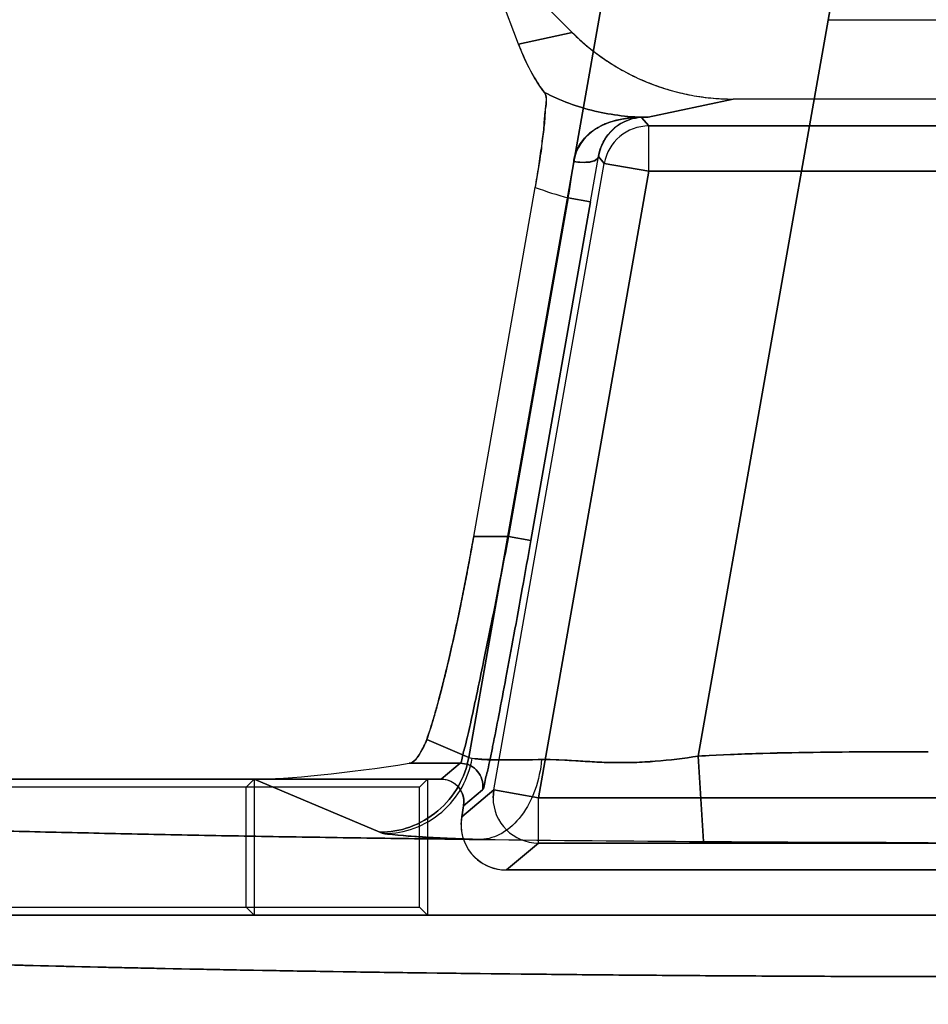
# Model space of a CAD drawing. Header units: millimetres. Extents: x 0 to 297, y 0 to 210.
# Tile 355 of 401: x 240.636 to 240.736, y 158.951 to 159.059. Entities that reach past the tile are written whole.
import ezdxf

# ---------------------------------------------------------------- set-up
doc = ezdxf.new("R2010")
doc.units = ezdxf.units.MM
doc.header["$LTSCALE"] = 16.335
doc.layers.get('0').update_dxf_attribs({"linetype": 'CONTINUOUS'})
for name, color, linetype in [('AXES_REF', 7, 'CONTINUOUS'), ('INTFCLR_1', 7, 'CONTINUOUS'), ('INTFCLR_72935', 7, 'CONTINUOUS')]:
    doc.layers.add(name, color=color, linetype=linetype)

msp = doc.modelspace()

# ---------------------------------------------------------------- linework, layer by layer
at = {"color": 7, "linetype": 'Continuous'}
for radius in [4.8479140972, 4.8475, 4.8164570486]:
    msp.add_circle((241.5069109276, 154.9564782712), radius, dxfattribs=at)
msp.add_arc((241.5069109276, 154.9564782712), 4.8, 278.2771290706, 261.7228709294, dxfattribs=at)
at = {"layer": 'AXES_REF', "color": 7, "linetype": 'Continuous'}
msp.add_arc((241.5069109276, 154.9564782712), 4.91, 113.0826656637, 66.9173343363, dxfattribs=at)
at = {"layer": 'AXES_REF', "color": 9, "linetype": 'Continuous'}
msp.add_arc((241.5069109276, 154.9564782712), 4.4222561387, 94.4118118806, 85.5881881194, dxfattribs=at)
at = {"layer": 'INTFCLR_1', "color": 6, "linetype": 'Continuous'}
for p, q in [((240.6910859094, 159.0564547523), (240.6866657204, 159.0680764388)), ((240.6866657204, 159.0680764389), (240.6970162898, 159.0577258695)), ((240.7252574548, 159.059137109), (240.7682848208, 159.059137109)), ((240.7787848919, 159.050387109), (240.7147573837, 159.050387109)), ((240.6861435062, 159.0021364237), (240.6929346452, 159.0406508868)), ((240.6825745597, 158.975387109), (240.5550483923, 158.975387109)), ((240.6619222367, 158.975387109), (240.6610406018, 158.9745054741)), ((240.6619222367, 158.975387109), (240.6619222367, 158.9603779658)), ((240.6610406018, 158.9745054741), (240.5553637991, 158.9745054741)), ((240.6610406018, 158.9612596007), (240.6610406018, 158.9745054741)), ((240.6850741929, 158.9728876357), (240.6850362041, 158.9724534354)), ((240.6848231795, 158.9712453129), (240.685036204, 158.9724534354)), ((240.6847472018, 158.9703769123), (240.6848231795, 158.9712453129)), ((240.8037958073, 158.9653779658), (240.6897464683, 158.9653779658)), ((240.5601525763, 158.9612596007), (240.6610406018, 158.9612596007)), ((240.6619222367, 158.9603779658), (240.6610406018, 158.9612596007)), ((240.5604766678, 158.9603779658), (240.9330656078, 158.9603779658))]:
    msp.add_line(p, q, dxfattribs=at)
at = {"layer": 'INTFCLR_1', "color": 9, "linetype": 'Continuous'}
for p, q in [((240.6855985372, 158.9777948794), (240.7013758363, 159.067272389)), ((240.7259023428, 159.0629477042), (240.7109114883, 158.9779303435)), ((240.6910859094, 159.0564547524), (240.6970162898, 159.0577258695)), ((240.7147573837, 159.050387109), (240.7053779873, 159.0483767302)), ((240.7053779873, 159.0483767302), (240.7046674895, 159.0483675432)), ((240.7046674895, 159.0483675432), (240.7054640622, 159.0474182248)), ((240.7054640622, 159.0424189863), (240.7054640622, 159.0474182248)), ((240.7054640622, 159.0474182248), (240.7880782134, 159.0474182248)), ((240.6999008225, 159.0440497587), (240.7005407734, 159.0432870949)), ((240.6883613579, 158.9742141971), (240.7005407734, 159.0432870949)), ((240.7054640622, 159.0424189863), (240.6932846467, 158.9733460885)), ((240.7054640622, 159.0424189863), (240.7005407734, 159.0432870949)), ((240.7054640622, 159.0424189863), (240.7880782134, 159.0424189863)), ((240.6965784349, 159.0394955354), (240.6899910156, 159.0021364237)), ((240.69245266, 159.0017023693), (240.6990400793, 159.039061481)), ((240.6990400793, 159.039061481), (240.6965784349, 159.0394955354)), ((240.6899910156, 159.0021364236), (240.6861435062, 159.0021364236)), ((240.6899910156, 159.0021364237), (240.69245266, 159.0017023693)), ((240.6855985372, 158.9777948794), (240.6809646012, 158.9797520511)), ((240.7109114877, 158.9779303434), (240.7114736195, 158.9685193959)), ((240.6846638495, 158.9771402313), (240.679044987, 158.9771402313)), ((240.6846638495, 158.9771402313), (240.6825745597, 158.975387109)), ((240.6619222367, 158.975387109), (240.6757879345, 158.9695308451)), ((240.6883613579, 158.9742141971), (240.6848231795, 158.9712453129)), ((240.6850362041, 158.9724534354), (240.6871254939, 158.9742065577)), ((240.6882857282, 158.9733460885), (240.6883613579, 158.9742141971)), ((240.6883613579, 158.9742141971), (240.6932846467, 158.9733460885)), ((240.6932846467, 158.96834685), (240.6932846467, 158.9733460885)), ((240.6932846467, 158.9733460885), (240.8002576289, 158.9733460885)), ((240.6897464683, 158.9653779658), (240.6932846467, 158.96834685)), ((240.8002576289, 158.96834685), (240.6932846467, 158.96834685))]:
    msp.add_line(p, q, dxfattribs=at)
at = {"layer": 'INTFCLR_1', "color": 7, "linetype": 'Continuous'}
for p, q in [((240.7045895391, 159.048372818), (240.7046674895, 159.0483675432)), ((240.7048823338, 159.0483784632), (240.7049495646, 159.0483796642))]:
    msp.add_line(p, q, dxfattribs=at)
at = {"layer": 'INTFCLR_1', "color": 9, "linetype": 'Continuous'}
for centre, radius, start, end in [((240.7045354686, 159.138723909), 0.0903511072, 270.0342886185, 270.5342875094), ((240.7054655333, 159.0424172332), 0.0050009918, 90.01685356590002, 169.9831463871), ((240.4606277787, 159.076526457), 0.2388388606, 351.0805573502, 352.0543628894), ((240.0565511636, 159.1524933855), 0.6524253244, 349.9875656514, 350.4321094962), ((240.7053785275, 159.0735647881), 0.0351874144, 249.2897728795, 255.5170824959), ((240.6846530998, 158.9746398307), 0.0025100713, 350.0601726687, 0.0341075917), ((240.693287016, 158.9733481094), 0.0050012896, 180.0231521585, 269.9728572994)]:
    msp.add_arc(centre, radius, start, end, dxfattribs=at)
at = {"layer": 'INTFCLR_1', "color": 6, "linetype": 'Continuous'}
for centre, radius, start, end in [((240.6897459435, 158.9703767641), 0.0049987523, 179.9983007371, 270.0060146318), ((240.7438641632, 163.9616755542), 4.9932611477, 269.3471014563, 269.6283281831), ((240.7464662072, 164.3451557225), 5.3767502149, 269.6271090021, 269.89144123)]:
    msp.add_arc(centre, radius, start, end, dxfattribs=at)
msp.add_ellipse((240.6776890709, 158.9787217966), major_axis=(0.018687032, 0.0028384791), ratio=0.0936581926, start_param=-2.5890598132, end_param=-1.5124059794, dxfattribs=at)
for points, knots in [([(240.6970162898, 159.0577258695), (240.6975948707, 159.0571472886), (240.6988103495, 159.0560454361), (240.7007881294, 159.0545791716), (240.7029029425, 159.0533126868), (240.7051336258, 159.0522579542), (240.7074581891, 159.0514278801), (240.7098529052, 159.0508287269), (240.7122936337, 159.0504673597), (240.7139367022, 159.050387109), (240.7147573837, 159.050387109)], [0, 0, 0, 0, 0.1246455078, 0.2494405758, 0.3744726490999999, 0.4995470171, 0.6247167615, 0.7498785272, 0.8749821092, 1, 1, 1, 1]), ([(240.6910859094, 159.0564547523), (240.6912448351, 159.0560369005), (240.6917296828, 159.0548464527), (240.6926313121, 159.053029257), (240.6934925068, 159.0517017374), (240.6939371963, 159.0511105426)], [0, 0, 0, 0, 0.2207967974, 0.6346329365, 1, 1, 1, 1]), ([(240.6929346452, 159.0406508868), (240.6930712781, 159.0414257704), (240.6933270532, 159.0429489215), (240.6936344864, 159.0451429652), (240.6939134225, 159.0471512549), (240.6939639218, 159.0490474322), (240.6943718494, 159.0505327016), (240.6939371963, 159.0511105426)], [0, 0, 0, 0, 0.2240115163, 0.4391108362, 0.6330008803, 0.7941443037, 1, 1, 1, 1]), ([(240.6809646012, 158.9797520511), (240.6812474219, 158.9805488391), (240.6816513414, 158.9818432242), (240.6821732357, 158.9836881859), (240.6826036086, 158.9853147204), (240.6830462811, 158.9870867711), (240.6834971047, 158.9889892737), (240.683952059, 158.99100548), (240.6844070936, 158.993117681), (240.6848580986, 158.9953069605), (240.6853009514, 158.997553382), (240.685731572, 158.9998357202), (240.6860080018, 159.0013679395), (240.6861435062, 159.0021364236)], [0, 0, 0, 0, 0.1103096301, 0.1767899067, 0.250162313, 0.3298085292, 0.415085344, 0.5052452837, 0.5994678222, 0.6969777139, 0.7968699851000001, 0.8981908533, 1, 1, 1, 1]), ([(240.679044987, 158.9771402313), (240.6796058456, 158.9772285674), (240.6803008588, 158.9783369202), (240.6807875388, 158.9792532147), (240.6809646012, 158.9797520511)], [0, 0, 0, 0, 0.517520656, 1, 1, 1, 1]), ([(240.5550483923, 158.975387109), (240.5545455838, 158.9749749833), (240.5569264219, 158.9739958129), (240.5585188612, 158.973829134), (240.5606221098, 158.9734595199), (240.5624759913, 158.9732344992), (240.5641329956, 158.9730433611), (240.565939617, 158.972858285), (240.5679058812, 158.9726736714), (240.5700265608, 158.9724914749), (240.5723008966, 158.9723113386), (240.5747266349, 158.9721335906), (240.5773017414, 158.9719583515), (240.5800240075, 158.9717857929), (240.5828910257, 158.9716160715), (240.5859003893, 158.9714493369), (240.5890493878, 158.9712857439), (240.5923353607, 158.9711254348), (240.5957553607, 158.9709685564), (240.5993065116, 158.9708152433), (240.6029856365, 158.9706656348), (240.6067896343, 158.9705198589), (240.6107151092, 158.9703780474), (240.6147587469, 158.9702403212), (240.6189169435, 158.9701068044), (240.6231861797, 158.9699776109), (240.6275626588, 158.9698528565), (240.6320426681, 158.9697326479), (240.6366222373, 158.9696170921), (240.6412974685, 158.9695062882), (240.6460642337, 158.9694003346), (240.650918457, 158.9692993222), (240.6558558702, 158.9692033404), (240.6608722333, 158.969112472), (240.6659631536, 158.9690267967), (240.6711242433, 158.9689463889), (240.6763509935, 158.9688713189), (240.6816388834, 158.968801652), (240.6851840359, 158.9687590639), (240.6869660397, 158.9687386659)], [0, 0, 0, 0, 0.0147184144, 0.0289274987, 0.0479851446, 0.0593242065, 0.07186058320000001, 0.08558520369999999, 0.1004875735, 0.1165558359, 0.1337768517, 0.1521365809, 0.1716202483, 0.1922099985, 0.2138903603, 0.2366410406, 0.2604442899, 0.2852775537, 0.3111215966, 0.3379520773, 0.3657479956, 0.3944832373, 0.4241351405, 0.4546759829, 0.486081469, 0.5183223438, 0.5513727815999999, 0.5852021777, 0.6197831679, 0.6550840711, 0.6910759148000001, 0.7277261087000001, 0.7650041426, 0.8028766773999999, 0.8413117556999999, 0.8802754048, 0.9197343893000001, 0.9596540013, 1, 1, 1, 1]), ([(240.6850741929, 158.9728876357), (240.6850741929, 158.9734567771), (240.6846192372, 158.9747729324), (240.6832796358, 158.975387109), (240.6825745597, 158.975387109)], [0, 0, 0, 0, 0.4466595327, 1, 1, 1, 1]), ([(240.5604766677, 158.9603779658), (240.5599677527, 158.959944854), (240.5624468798, 158.9590206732), (240.5640753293, 158.958830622), (240.5668253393, 158.958376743), (240.5699061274, 158.9580461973), (240.5737054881, 158.9576781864), (240.5780934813, 158.9573303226), (240.5831654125, 158.9569820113), (240.5888275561, 158.9566460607), (240.5950615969, 158.9563218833), (240.6018444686, 158.9560112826), (240.609149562, 158.9557153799), (240.6169527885, 158.9554352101), (240.6252231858, 158.9551718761), (240.6339310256, 158.9549263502), (240.6430382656, 158.9546996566), (240.6525161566, 158.9544924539), (240.6623335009, 158.9543054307), (240.672452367, 158.9541393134), (240.6828302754, 158.9539947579), (240.693433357, 158.9538721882), (240.7042288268, 158.9537719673), (240.7151795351, 158.9536944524), (240.726243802, 158.9536399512), (240.7373769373, 158.9536086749), (240.7485323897, 158.9536007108), (240.7596707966, 158.9536160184), (240.7707553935, 158.9536544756), (240.7817530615, 158.9537159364), (240.7926256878, 158.95380018), (240.8033350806, 158.9539069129), (240.8138399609, 158.9540357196), (240.8240992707, 158.9541860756), (240.8340746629, 158.9543573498), (240.8437349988, 158.9545489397), (240.8530432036, 158.9547600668), (240.8619671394, 158.9549899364), (240.8704754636, 158.9552376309), (240.8785463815, 158.9555024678), (240.8861456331, 158.955783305), (240.8932507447, 158.9560792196), (240.8998330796, 158.9563888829), (240.9058728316, 158.9567113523), (240.9113446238, 158.9570448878), (240.916230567, 158.9573885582), (240.920437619, 158.9577330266), (240.9239388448, 158.9580750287), (240.9266053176, 158.9583813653), (240.928763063, 158.9586911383), (240.9305217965, 158.9589832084), (240.9338547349, 158.9597063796), (240.9330656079, 158.9603779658)], [0, 0, 0, 0, 0.0053653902, 0.0105118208, 0.0174760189, 0.0261386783, 0.0359683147, 0.0479263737, 0.0615456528, 0.0767631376, 0.0934730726, 0.1116627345, 0.1312789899, 0.1521719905, 0.1743536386, 0.19771396, 0.2221132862, 0.2474965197, 0.2738282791, 0.300949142, 0.3287498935, 0.357158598, 0.3860849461, 0.4154283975, 0.4450819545, 0.4749189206, 0.5048145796, 0.5346469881, 0.5643471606, 0.5938112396, 0.6229465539, 0.651644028, 0.6797991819, 0.7072945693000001, 0.7340229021, 0.7599014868, 0.7848707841, 0.8087758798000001, 0.8315737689, 0.8532113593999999, 0.873610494, 0.8926282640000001, 0.9103060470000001, 0.9265175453, 0.941187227, 0.954324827, 0.9658240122, 0.9751315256, 0.9824167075, 0.9877637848, 0.9916803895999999, 1, 1, 1, 1])]:
    msp.add_open_spline(points, degree=3, knots=knots, dxfattribs=at)
at = {"layer": 'INTFCLR_1', "color": 9, "linetype": 'Continuous'}
for points, knots in [([(240.6939371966, 159.051110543), (240.6956961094, 159.0502166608), (240.6994403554, 159.0488390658), (240.7034027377, 159.0483756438), (240.7053779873, 159.0483767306)], [0, 0, 0, 0, 0.4997173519, 1, 1, 1, 1]), ([(240.6999008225, 159.0440497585), (240.6998257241, 159.0437046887), (240.6986570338, 159.0433050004), (240.6977752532, 159.0433996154), (240.6971737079, 159.0435109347)], [0, 0, 0, 0, 0.3659913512, 1, 1, 1, 1]), ([(240.6899910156, 159.0021364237), (240.6896790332, 159.0005279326), (240.6890609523, 158.9973712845), (240.6881452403, 158.9927870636), (240.6872824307, 158.9885531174), (240.6865009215, 158.9848322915), (240.6859194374, 158.9821101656), (240.6855015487, 158.9803040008), (240.6852301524, 158.9790100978), (240.684875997, 158.9780622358), (240.6848200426, 158.9772593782), (240.6846638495, 158.9771402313)], [0, 0, 0, 0, 0.1922634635, 0.3774401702, 0.5485735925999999, 0.6992358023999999, 0.8237700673, 0.8747330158, 0.9175069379, 0.9769479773, 1, 1, 1, 1]), ([(240.6871254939, 158.9742065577), (240.68728934, 158.9743440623), (240.6873285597, 158.9752166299), (240.687694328, 158.9762653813), (240.6879625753, 158.977686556), (240.6883816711, 158.979674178), (240.6889624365, 158.9826681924), (240.6897442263, 158.9867611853), (240.6906069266, 158.9914184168), (240.6915226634, 158.996461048), (240.6921406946, 158.999933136), (240.69245266, 159.0017023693)], [0, 0, 0, 0, 0.022905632, 0.0822591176, 0.1250037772, 0.1759467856, 0.3004695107, 0.4511562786, 0.6223491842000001, 0.8076172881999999, 1, 1, 1, 1]), ([(240.7109114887, 158.9779303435), (240.7130201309, 158.9780562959), (240.7172469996, 158.9782341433), (240.7235903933, 158.978360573), (240.7299343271, 158.9784054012), (240.7341639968, 158.9784090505), (240.7362788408, 158.9784090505)], [0, 0, 0, 0, 0.2499999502, 0.4999999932, 0.7500000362, 1, 1, 1, 1]), ([(240.6855985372, 158.9777948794), (240.685402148, 158.9766923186), (240.6846062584, 158.9744683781), (240.6823255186, 158.9717156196), (240.6792281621, 158.9699364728), (240.6769046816, 158.9695340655), (240.6757879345, 158.9695308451)], [0, 0, 0, 0, 0.2425308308, 0.5004896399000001, 0.758154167, 1, 1, 1, 1]), ([(240.6936404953, 158.9775556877), (240.6925927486, 158.9775299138), (240.6907354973, 158.977505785), (240.6883100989, 158.9775000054), (240.686697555, 158.9776124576), (240.6858416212, 158.9776669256), (240.6855985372, 158.9777948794)], [0, 0, 0, 0, 0.3900097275, 0.6925847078, 0.8977761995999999, 1, 1, 1, 1]), ([(240.6936404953, 158.9775556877), (240.6935317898, 158.9764388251), (240.6930646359, 158.9742404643), (240.6916099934, 158.9713612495), (240.6895057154, 158.9693253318), (240.6877585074, 158.9687689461), (240.6869660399, 158.9687386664)], [0, 0, 0, 0, 0.2822889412, 0.5592756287, 0.8004990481, 1, 1, 1, 1]), ([(240.6936404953, 158.9775556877), (240.6942487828, 158.9775629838), (240.6955035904, 158.9775436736), (240.69743884, 158.9774142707), (240.6994899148, 158.9772822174), (240.7016455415, 158.9771998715), (240.7038855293, 158.9772139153), (240.7069902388, 158.9773925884), (240.7093359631, 158.977688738), (240.7109114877, 158.9779303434)], [0, 0, 0, 0, 0.1053868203, 0.217270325, 0.3359703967, 0.4614532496, 0.5908981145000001, 0.7238667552, 1, 1, 1, 1]), ([(240.6846638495, 158.9771402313), (240.6852900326, 158.977140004), (240.6866152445, 158.9766190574), (240.6871630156, 158.9752899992), (240.6871631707, 158.974641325)], [0, 0, 0, 0, 0.491178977, 1, 1, 1, 1]), ([(240.6757879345, 158.9695308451), (240.6761421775, 158.969381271), (240.6773147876, 158.9692742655), (240.6795711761, 158.9690459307), (240.6829317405, 158.9688867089), (240.6855122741, 158.968785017), (240.6869660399, 158.9687386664)], [0, 0, 0, 0, 0.1028334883, 0.3086058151, 0.6110232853, 1, 1, 1, 1])]:
    msp.add_open_spline(points, degree=3, knots=knots, dxfattribs=at)
at = {"layer": 'INTFCLR_1', "color": 7, "linetype": 'Continuous'}
for points, knots in [([(240.7049495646, 159.0483796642), (240.7047096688, 159.04838447), (240.7039711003, 159.04836316), (240.7026580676, 159.048247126), (240.7010488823, 159.0478404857), (240.6987138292, 159.0467809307), (240.6973681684, 159.0449099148), (240.6971737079, 159.0435109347)], [0, 0, 0, 0, 0.0726924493, 0.2237074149, 0.3986348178, 0.5720956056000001, 1, 1, 1, 1]), ([(240.7045895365, 159.048372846), (240.704142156, 159.0483710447), (240.7031860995, 159.0483117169), (240.7016348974, 159.0480229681), (240.6999168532, 159.0473850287), (240.6984249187, 159.046287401), (240.6975091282, 159.0448915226), (240.6972265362, 159.043963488), (240.6971737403, 159.043510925)], [0, 0, 0, 0, 0.1389458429, 0.2967769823, 0.4885202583, 0.7043025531, 0.8584925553, 1, 1, 1, 1]), ([(240.6999008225, 159.0440497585), (240.6999614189, 159.0444169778), (240.700195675, 159.0452652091), (240.7009855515, 159.0466447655), (240.702545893, 159.0479799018), (240.7040749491, 159.0483905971), (240.7048823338, 159.0483784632)], [0, 0, 0, 0, 0.1566765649, 0.3673566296, 0.6600818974, 1, 1, 1, 1])]:
    msp.add_open_spline(points, degree=3, knots=knots, dxfattribs=at)
at = {"layer": 'INTFCLR_72935', "color": 6, "linetype": 'Continuous'}
for p, q in [((240.6910872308, 159.0564544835), (240.6866661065, 159.0680786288)), ((240.6970188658, 159.0577258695), (240.6866661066, 159.0680786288)), ((240.7252574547, 159.059137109), (240.7682848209, 159.059137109)), ((240.7787823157, 159.050387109), (240.7147599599, 159.050387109)), ((240.6861435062, 159.0021364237), (240.6929348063, 159.0406517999)), ((240.5550483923, 158.975387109), (240.6825745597, 158.975387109)), ((240.6810695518, 158.975387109), (240.6801879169, 158.9745054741)), ((240.6810695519, 158.975387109), (240.6810695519, 158.9603779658)), ((240.6801879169, 158.9745054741), (240.5553637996, 158.9745054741)), ((240.6801879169, 158.9612596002), (240.6801879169, 158.9745054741)), ((240.6850362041, 158.9724534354), (240.6850741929, 158.9728876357)), ((240.6850362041, 158.9724534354), (240.6848231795, 158.9712453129)), ((240.6897464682, 158.9653779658), (240.8037958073, 158.9653779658)), ((240.5601525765, 158.9612596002), (240.6801879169, 158.9612596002)), ((240.6810695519, 158.9603779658), (240.680187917, 158.9612596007)), ((240.9330656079, 158.9603779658), (240.5604766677, 158.9603779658))]:
    msp.add_line(p, q, dxfattribs=at)
at = {"layer": 'INTFCLR_72935', "color": 9, "linetype": 'Continuous'}
for p, q in [((240.7013758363, 159.067272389), (240.6855985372, 158.9777948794)), ((240.7109114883, 158.9779303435), (240.7259023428, 159.0629477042)), ((240.6970188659, 159.0577258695), (240.6910872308, 159.0564544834)), ((240.7053805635, 159.0483767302), (240.7147599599, 159.050387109)), ((240.7046675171, 159.0483675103), (240.7053805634, 159.0483767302)), ((240.7054640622, 159.0474182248), (240.7046675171, 159.0483675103)), ((240.7054640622, 159.0424189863), (240.7054640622, 159.0474182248)), ((240.7880782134, 159.0474182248), (240.7054640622, 159.0474182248)), ((240.7005407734, 159.0432870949), (240.6999008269, 159.0440497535)), ((240.6883613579, 158.9742141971), (240.7005407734, 159.0432870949)), ((240.6932846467, 158.9733460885), (240.7054640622, 159.0424189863)), ((240.7005407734, 159.0432870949), (240.7054640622, 159.0424189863)), ((240.7880782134, 159.0424189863), (240.7054640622, 159.0424189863)), ((240.6965785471, 159.0394961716), (240.6899910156, 159.0021364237)), ((240.6990401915, 159.0390621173), (240.69245266, 159.0017023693)), ((240.6965785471, 159.0394961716), (240.6990401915, 159.0390621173)), ((240.6861435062, 159.0021364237), (240.6899910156, 159.0021364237)), ((240.69245266, 159.0017023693), (240.6899910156, 159.0021364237)), ((240.6809646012, 158.9797520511), (240.6855985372, 158.9777948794)), ((240.6855985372, 158.9777948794), (240.6859813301, 158.9776879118)), ((240.7114736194, 158.9685193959), (240.7109114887, 158.9779303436)), ((240.679044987, 158.9771402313), (240.6846638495, 158.9771402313)), ((240.6825745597, 158.975387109), (240.6846638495, 158.9771402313)), ((240.6757879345, 158.9695308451), (240.6619222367, 158.975387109)), ((240.6848231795, 158.9712453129), (240.6883613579, 158.9742141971)), ((240.6871254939, 158.9742065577), (240.6850362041, 158.9724534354)), ((240.6883613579, 158.9742141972), (240.6882857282, 158.9733460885)), ((240.6932846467, 158.9733460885), (240.6883613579, 158.9742141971)), ((240.6932846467, 158.96834685), (240.6932846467, 158.9733460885)), ((240.8002576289, 158.9733460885), (240.6932846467, 158.9733460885)), ((240.6763265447, 158.9693964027), (240.6757879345, 158.9695308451)), ((240.6932846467, 158.96834685), (240.6897464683, 158.9653779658)), ((240.6932846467, 158.96834685), (240.8002576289, 158.96834685))]:
    msp.add_line(p, q, dxfattribs=at)
at = {"layer": 'INTFCLR_72935', "color": 7, "linetype": 'Continuous'}
for p, q in [((240.7046675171, 159.0483675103), (240.7045892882, 159.0483728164)), ((240.7049493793, 159.0483796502), (240.704882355, 159.0483784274))]:
    msp.add_line(p, q, dxfattribs=at)
at = {"layer": 'INTFCLR_72935', "color": 9, "linetype": 'Continuous'}
for centre, radius, start, end in [((240.7045380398, 159.1387247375), 0.0903519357, 270.0324986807, 270.534285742), ((240.7054655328, 159.0424172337), 0.0050009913, 90.0168483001, 169.9831517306), ((240.4607013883, 159.0765112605), 0.2387637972, 351.0815762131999, 352.0555667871), ((240.0478060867, 159.1540030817), 0.6612996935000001, 349.9905442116, 350.4290660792), ((240.705381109, 159.07356479), 0.0351874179, 249.2855616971, 255.5129312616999), ((240.6846530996, 158.9746398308), 0.0025100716, 350.0601726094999, 0.0341070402), ((240.6932870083, 158.9733481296), 0.0050012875, 180.0233839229, 269.9729457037)]:
    msp.add_arc(centre, radius, start, end, dxfattribs=at)
at = {"layer": 'INTFCLR_72935', "color": 6, "linetype": 'Continuous'}
for centre, radius, start, end in [((240.7437664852, 163.9506879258), 4.982273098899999, 269.3467848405, 269.6286317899), ((240.7464648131, 164.3448395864), 5.376434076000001, 269.6271019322, 269.891449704)]:
    msp.add_arc(centre, radius, start, end, dxfattribs=at)
for centre, major_axis, ratio, start_param, end_param in [((240.6776890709, 158.9787217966), (0.018687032, 0.0028384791), 0.0936581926, -2.5890598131, -1.5124059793), ((240.6897482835, 158.9703787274), (0.0038316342, 0.0032151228), 0.9996314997, 2.2691095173, 4.014075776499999)]:
    msp.add_ellipse(centre, major_axis=major_axis, ratio=ratio, start_param=start_param, end_param=end_param, dxfattribs=at)
for points, knots in [([(240.6970188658, 159.0577258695), (240.6975386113, 159.057206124), (240.6986227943, 159.0562136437), (240.7003748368, 159.0548728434), (240.7022402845, 159.0536897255), (240.7042042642, 159.0526748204), (240.7062419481, 159.0518398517), (240.7083252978, 159.0511919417), (240.7104371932, 159.0507302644), (240.7125837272, 159.0504501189), (240.7140294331, 159.050387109), (240.7147599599, 159.050387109)], [0, 0, 0, 0, 0.111960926, 0.2235464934, 0.3356438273, 0.4479966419, 0.5598491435, 0.6706416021, 0.7799103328, 0.8887251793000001, 1, 1, 1, 1]), ([(240.6939374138, 159.0511117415), (240.6934922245, 159.0517037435), (240.6923885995, 159.0534060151), (240.6915431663, 159.055255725), (240.6910872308, 159.0564544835)], [0, 0, 0, 0, 0.3661015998, 1, 1, 1, 1]), ([(240.6939374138, 159.0511117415), (240.6942331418, 159.0507184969), (240.6940133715, 159.0495984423), (240.6939979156, 159.0480479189), (240.6937693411, 159.0461927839), (240.6934469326, 159.0436920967), (240.693139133, 159.0418105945), (240.6929348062, 159.0406517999)], [0, 0, 0, 0, 0.1400218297, 0.2798878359, 0.4584810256, 0.6651451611, 1, 1, 1, 1]), ([(240.6861435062, 159.0021364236), (240.6860108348, 159.0013840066), (240.6857424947, 158.99989599), (240.6853243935, 158.9976760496), (240.6848978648, 158.9955057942), (240.6844628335, 158.9933842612), (240.684020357, 158.9913169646), (240.6835678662, 158.989296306), (240.6831094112, 158.987346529), (240.6826526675, 158.985505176), (240.6822076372, 158.9838132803), (240.6816697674, 158.9819034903), (240.681255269, 158.9805709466), (240.6809646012, 158.9797520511)], [0, 0, 0, 0, 0.09968066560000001, 0.19726755, 0.2947203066, 0.3882427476, 0.4798156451, 0.5705413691, 0.658398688, 0.7411301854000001, 0.8180542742, 0.8866296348, 1, 1, 1, 1]), ([(240.6809646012, 158.9797520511), (240.680775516, 158.9792193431), (240.6802821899, 158.9783055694), (240.6795709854, 158.9772230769), (240.679044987, 158.9771402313)], [0, 0, 0, 0, 0.5149342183, 1, 1, 1, 1]), ([(240.6869660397, 158.9687386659), (240.6851840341, 158.9687590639), (240.681638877, 158.9688016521), (240.6763509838, 158.9688713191), (240.6711242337, 158.968946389), (240.6659631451, 158.9690267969), (240.6608722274, 158.9691124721), (240.6558558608, 158.9692033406), (240.6509184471, 158.9692993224), (240.6460642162, 158.969400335), (240.6412974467, 158.9695062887), (240.6366222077, 158.9696170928), (240.632042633, 158.9697326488), (240.6275626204, 158.9698528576), (240.623186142, 158.969977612), (240.6189169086, 158.9701068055), (240.614758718, 158.9702403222), (240.6107150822, 158.9703780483), (240.6067896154, 158.9705198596), (240.6029856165, 158.9706656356), (240.5993064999, 158.9708152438), (240.5957553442, 158.9709685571), (240.5923353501, 158.9711254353), (240.5890493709, 158.9712857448), (240.5859003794, 158.9714493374), (240.5828910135, 158.9716160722), (240.5800240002, 158.9717857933), (240.5773017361, 158.9719583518), (240.5747266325, 158.9721335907), (240.5723008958, 158.9723113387), (240.5700265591, 158.9724914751), (240.5679058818, 158.9726736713), (240.5659396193, 158.9728582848), (240.5641329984, 158.9730433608), (240.562475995, 158.9732344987), (240.5606221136, 158.9734595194), (240.5585188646, 158.9738291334), (240.556926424, 158.9739958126), (240.5545455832, 158.9749749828), (240.5550483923, 158.975387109)], [0, 0, 0, 0, 0.0403460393, 0.08026571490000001, 0.1197246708, 0.1586882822, 0.197123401, 0.2349958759, 0.272274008, 0.3089241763, 0.344916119, 0.3802170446, 0.4147980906, 0.4486275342, 0.4816779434, 0.5139187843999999, 0.5453242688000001, 0.5758650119, 0.6055169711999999, 0.6342520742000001, 0.6620481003, 0.6888784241, 0.7147226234, 0.739555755, 0.7633591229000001, 0.786109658, 0.8077900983, 0.8283798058, 0.8478633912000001, 0.8662231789, 0.8834441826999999, 0.899512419, 0.9144147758, 0.928139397, 0.9406757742, 0.9520148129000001, 0.97107248, 0.98528157, 1, 1, 1, 1]), ([(240.6825745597, 158.975387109), (240.683145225, 158.975387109), (240.6844616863, 158.9749306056), (240.6850741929, 158.9735912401), (240.6850741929, 158.9728876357)], [0, 0, 0, 0, 0.4478371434, 1, 1, 1, 1]), ([(240.9330656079, 158.9603779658), (240.9335745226, 158.9599448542), (240.9310953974, 158.9590206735), (240.9294669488, 158.9588306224), (240.9267169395, 158.9583767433), (240.9236361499, 158.9580461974), (240.9198367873, 158.9576781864), (240.9154487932, 158.9573303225), (240.9103768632, 158.9569820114), (240.9047147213, 158.9566460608), (240.8984806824, 158.9563218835), (240.891697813, 158.9560112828), (240.8843927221, 158.9557153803), (240.8765894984, 158.9554352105), (240.8683191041, 158.9551718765), (240.8596112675, 158.9549263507), (240.8505040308, 158.9546996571), (240.8410261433, 158.9544924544), (240.8312088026, 158.9543054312), (240.8210899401, 158.9541393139), (240.8107120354, 158.9539947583), (240.8001089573, 158.9538721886), (240.7893134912, 158.9537719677), (240.7783627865, 158.9536944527), (240.7672985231, 158.9536399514), (240.7561653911, 158.953608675), (240.7450099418, 158.9536007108), (240.7338715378, 158.9536160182), (240.7227869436, 158.9536544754), (240.7117892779, 158.953715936), (240.7009166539, 158.9538001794), (240.690207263, 158.9539069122), (240.679702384, 158.9540357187), (240.6694430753, 158.9541860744), (240.6594676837, 158.9543573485), (240.649807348, 158.9545489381), (240.6404991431, 158.954760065), (240.6315752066, 158.9549899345), (240.6230668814, 158.9552376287), (240.6149959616, 158.9555024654), (240.6073967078, 158.9557833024), (240.6002915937, 158.9560792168), (240.5937092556, 158.9563888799), (240.5876694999, 158.9567113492), (240.5821977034, 158.9570448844), (240.5773117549, 158.9573885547), (240.5731046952, 158.9577330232), (240.5696034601, 158.9580750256), (240.5669369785, 158.9583813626), (240.5647792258, 158.9586911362), (240.5630204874, 158.9589832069), (240.5596875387, 158.9597063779), (240.5604766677, 158.9603779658)], [0, 0, 0, 0, 0.0053653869, 0.0105118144, 0.017476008, 0.0261386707, 0.0359683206, 0.0479263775, 0.061545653, 0.0767631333, 0.0934730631, 0.111662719, 0.1312789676, 0.1521719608, 0.1743536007, 0.1977139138, 0.222113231, 0.2474964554, 0.2738282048, 0.3009490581, 0.3287498, 0.3571584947, 0.3860848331, 0.4154282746, 0.4450818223, 0.4749187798, 0.5048144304, 0.534646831, 0.5643469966, 0.593811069, 0.6229463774, 0.6516438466, 0.6797989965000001, 0.7072943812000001, 0.7340227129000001, 0.7599012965, 0.7848705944, 0.8087756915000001, 0.8315735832, 0.8532111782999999, 0.8736103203, 0.8926280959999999, 0.9103058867, 0.9265173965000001, 0.9411870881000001, 0.9543247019, 0.9658239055, 0.9751314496, 0.9824166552, 0.9877637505, 0.9916803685, 1, 1, 1, 1])]:
    msp.add_open_spline(points, degree=3, knots=knots, dxfattribs=at)
at = {"layer": 'INTFCLR_72935', "color": 9, "linetype": 'Continuous'}
for points, knots in [([(240.7053805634, 159.0483767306), (240.7034048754, 159.0483756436), (240.6994416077, 159.0488392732), (240.6956966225, 159.0502174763), (240.693937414, 159.0511117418)], [0, 0, 0, 0, 0.5002827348, 1, 1, 1, 1]), ([(240.6971736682, 159.0435110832), (240.6974814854, 159.0434541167), (240.6983328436, 159.0433643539), (240.6997658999, 159.043429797), (240.6999008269, 159.0440497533)], [0, 0, 0, 0, 0.330384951, 1, 1, 1, 1]), ([(240.6846638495, 158.9771402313), (240.6848200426, 158.9772593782), (240.684875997, 158.9780622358), (240.6852301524, 158.9790100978), (240.6855015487, 158.9803040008), (240.6859194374, 158.9821101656), (240.6865009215, 158.9848322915), (240.6872824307, 158.9885531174), (240.6881452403, 158.9927870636), (240.6890609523, 158.9973712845), (240.6896790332, 159.0005279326), (240.6899910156, 159.0021364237)], [0, 0, 0, 0, 0.0230520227, 0.0824930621, 0.1252669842, 0.1762299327, 0.3007641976, 0.4514264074, 0.6225598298, 0.8077365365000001, 1, 1, 1, 1]), ([(240.69245266, 159.0017023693), (240.6921406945, 158.999933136), (240.6915226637, 158.9964610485), (240.6906069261, 158.9914184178), (240.6897442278, 158.9867611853), (240.6889624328, 158.9826681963), (240.6883816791, 158.9796741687), (240.6879625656, 158.97768657), (240.6876943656, 158.9762653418), (240.6873284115, 158.9752168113), (240.6872894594, 158.9743439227), (240.6871254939, 158.9742065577)], [0, 0, 0, 0, 0.1923827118, 0.377650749, 0.5488437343, 0.6995303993, 0.8240533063, 0.8749962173, 0.9177405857, 0.9770941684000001, 1, 1, 1, 1]), ([(240.7362788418, 158.9784090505), (240.7341629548, 158.978409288), (240.7299313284, 158.9784058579), (240.7235859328, 158.9783593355), (240.7172441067, 158.9782388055), (240.7130217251, 158.9780478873), (240.7109114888, 158.9779303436)], [0, 0, 0, 0, 0.2500000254, 0.5000000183, 0.7500000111, 1, 1, 1, 1]), ([(240.6757879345, 158.9695308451), (240.6769046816, 158.9695340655), (240.6792281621, 158.9699364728), (240.6823255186, 158.9717156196), (240.6846062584, 158.9744683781), (240.685402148, 158.9766923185), (240.6855985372, 158.9777948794)], [0, 0, 0, 0, 0.2418458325, 0.4995103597, 0.7574691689, 1, 1, 1, 1]), ([(240.6763265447, 158.9693964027), (240.6774262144, 158.9694039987), (240.6797180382, 158.9698173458), (240.682765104, 158.9716103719), (240.6850051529, 158.9743676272), (240.6857871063, 158.9765864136), (240.6859813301, 158.9776879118)], [0, 0, 0, 0, 0.2401135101, 0.4970672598, 0.7557827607, 1, 1, 1, 1]), ([(240.6859813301, 158.9776879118), (240.6868794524, 158.9775295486), (240.6885415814, 158.9775210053), (240.6910923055, 158.977500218), (240.6927361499, 158.977534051), (240.6936404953, 158.9775556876)], [0, 0, 0, 0, 0.3569481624, 0.6459376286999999, 1, 1, 1, 1]), ([(240.6936404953, 158.9775556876), (240.6935317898, 158.976438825), (240.6930646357, 158.9742404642), (240.6916099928, 158.9713612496), (240.6895057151, 158.969325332), (240.6877585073, 158.9687689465), (240.6869660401, 158.9687386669)], [0, 0, 0, 0, 0.2822889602, 0.5592756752, 0.8004991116, 1, 1, 1, 1]), ([(240.7109114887, 158.9779303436), (240.7093389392, 158.9776877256), (240.7069955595, 158.9773944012), (240.7038912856, 158.9772123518), (240.701650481, 158.9772041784), (240.6994940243, 158.9772789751), (240.6968367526, 158.9774589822), (240.6948964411, 158.9775631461), (240.6936404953, 158.9775556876)], [0, 0, 0, 0, 0.2756651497, 0.4086750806, 0.5385144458, 0.6637328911, 0.7824055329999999, 1, 1, 1, 1]), ([(240.6871631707, 158.974641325), (240.6871630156, 158.9752899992), (240.6866152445, 158.9766190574), (240.6852900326, 158.977140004), (240.6846638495, 158.9771402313)], [0, 0, 0, 0, 0.5088210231, 1, 1, 1, 1]), ([(240.6869660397, 158.9687386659), (240.6857114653, 158.9687786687), (240.6834315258, 158.9688619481), (240.6803806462, 158.969012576), (240.6780877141, 158.9691777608), (240.6768195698, 158.9693094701), (240.6763265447, 158.9693964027)], [0, 0, 0, 0, 0.3531130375, 0.6418318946, 0.8591638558, 1, 1, 1, 1])]:
    msp.add_open_spline(points, degree=3, knots=knots, dxfattribs=at)
at = {"layer": 'INTFCLR_72935', "color": 7, "linetype": 'Continuous'}
for points, knots in [([(240.6971736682, 159.0435110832), (240.6972348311, 159.0439511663), (240.69757694, 159.0451721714), (240.6989065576, 159.0468071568), (240.701519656, 159.0481326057), (240.7036386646, 159.0484059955), (240.7049493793, 159.0483796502)], [0, 0, 0, 0, 0.1334458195, 0.3753325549, 0.6062579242, 1, 1, 1, 1]), ([(240.704882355, 159.0483784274), (240.7040745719, 159.0483906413), (240.7026925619, 159.048014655), (240.7008058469, 159.0465503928), (240.70006487, 159.0450464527), (240.6999008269, 159.0440497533)], [0, 0, 0, 0, 0.3414849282, 0.5730319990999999, 1, 1, 1, 1])]:
    msp.add_open_spline(points, degree=3, knots=knots, dxfattribs=at)

doc.saveas('drawing.dxf')
